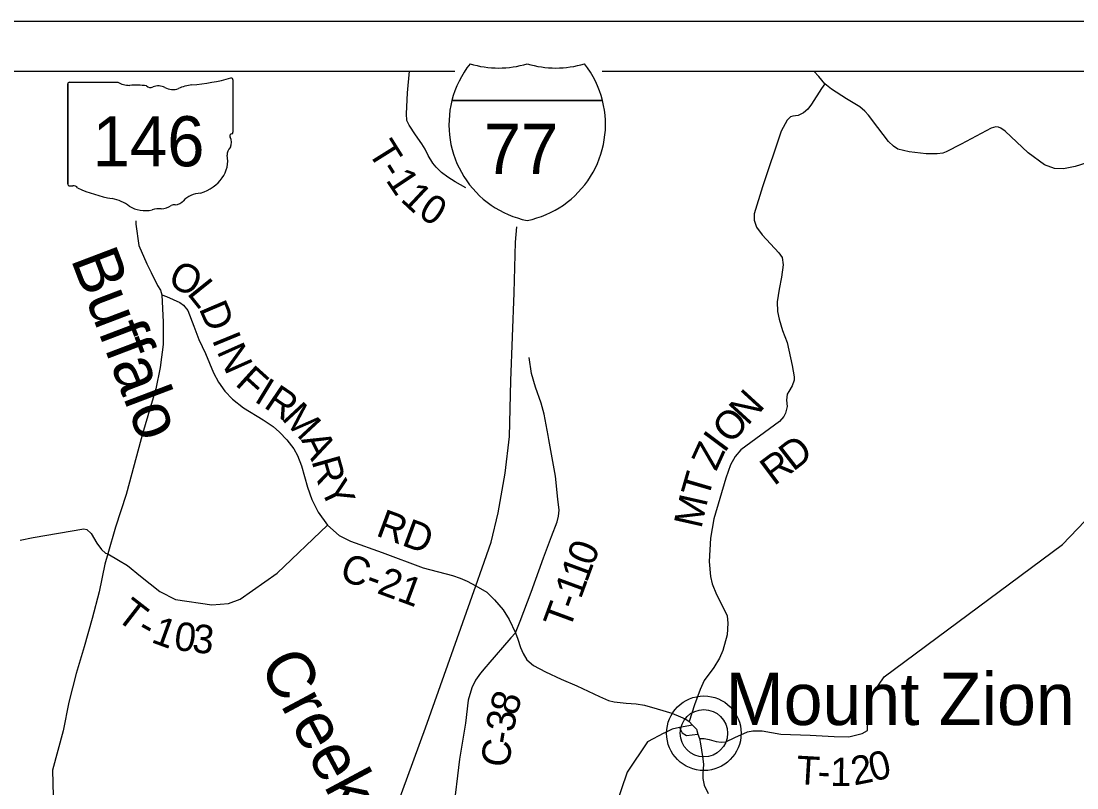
# Model space of a CAD drawing. Extents: x -15 to 405, y -40 to 87.
# Drawn here: x -6.302 to -4.195, y 19.529 to 21.058 of the extents above; entities that cross this region are included whole.
import ezdxf

# ---------------------------------------------------------------- set-up
doc = ezdxf.new("R2010")
doc.units = 0
for name, color, linetype in [('GM_P_State_Location', 7, 'Continuous'), ('GM_X_Major_Lake_Text', 7, 'Continuous'), ('GM_X_Major_River_Text', 7, 'Continuous'), ('GM_X_Minor_Lake', 7, 'Continuous'), ('GM_X_Minor_River', 7, 'Continuous'), ('GM_X_Township', 7, 'Continuous'), ('GM_X_Township_ROW', 7, 'Continuous'), ('GM_X_Township_Subdivision', 7, 'Continuous'), ('GM_X_Township_Subdivision_Text', 7, 'Continuous'), ('GM_X_Township_Text', 7, 'Continuous'), ('GM_X_Unincorporated_Location', 7, 'Continuous'), ('GM_X_Unincorporated_Text', 7, 'Continuous')]:
    doc.layers.add(name, color=color, linetype=linetype)

msp = doc.modelspace()

# ---------------------------------------------------------------- linework, layer by layer
at = {"layer": 'GM_P_State_Location'}
for points in [[(-5.4139, 20.7256), (-5.4353, 20.7375), (-5.4503, 20.7468), (-5.4631, 20.7564), (-5.4732, 20.7667), (-5.4803, 20.7751), (-5.4892, 20.7904), (-5.4951, 20.8026), (-5.5022, 20.8136), (-5.5149, 20.8312), (-5.5275, 20.851), (-5.532, 20.8602), (-5.5326, 20.8734), (-5.5307, 20.9155), (-5.5265, 20.9583)], [(-4.6976, 20.9335), (-4.7042, 20.9241), (-4.7245, 20.8925), (-4.7318, 20.8827), (-4.7406, 20.8752), (-4.7512, 20.87), (-4.7614, 20.8686), (-4.7664, 20.8671), (-4.7728, 20.8607), (-4.7848, 20.8388), (-4.8222, 20.7281), (-4.8386, 20.6741), (-4.8387, 20.6612), (-4.8344, 20.6471), (-4.8232, 20.6318), (-4.7899, 20.5959), (-4.7862, 20.5913), (-4.7828, 20.5867), (-4.7811, 20.5723), (-4.7843, 20.5473), (-4.7891, 20.5239), (-4.7931, 20.4981), (-4.7926, 20.4792), (-4.789, 20.4636), (-4.782, 20.4411), (-4.7732, 20.4176), (-4.7627, 20.3716), (-4.7587, 20.3488), (-4.7588, 20.3424), (-4.7627, 20.3306), (-4.77, 20.3193), (-4.7727, 20.3144), (-4.7743, 20.3023), (-4.7733, 20.2898), (-4.7761, 20.2766), (-4.7799, 20.2694), (-4.7884, 20.2596), (-4.8653, 20.2035), (-4.8768, 20.1896), (-4.886, 20.173), (-4.8957, 20.1469), (-4.9196, 20.0657), (-4.9257, 20.0271), (-4.9284, 19.9805), (-4.9261, 19.9505), (-4.9224, 19.936), (-4.914, 19.9147), (-4.8999, 19.8873), (-4.8928, 19.8721), (-4.8911, 19.8576), (-4.8925, 19.8342), (-4.9011, 19.8028), (-4.9077, 19.7877), (-4.9196, 19.7692), (-4.9384, 19.7429), (-4.9469, 19.7255), (-4.9578, 19.6949), (-4.9685, 19.6614)], [(-5.25, 20.2319), (-5.2581, 20.2744), (-5.2636, 20.2961), (-5.275, 20.3284), (-5.2834, 20.3554), (-5.288, 20.3873)], [(-5.3151, 19.8379), (-5.3058, 19.8613), (-5.284, 19.9191), (-5.2591, 19.9879), (-5.2436, 20.0302), (-5.2323, 20.0596), (-5.2296, 20.071), (-5.2283, 20.0831), (-5.2307, 20.1047), (-5.2352, 20.1506), (-5.2484, 20.2235), (-5.25, 20.2315), (-5.25, 20.2319)], [(-6.3033, 20.023), (-6.2775, 20.0285), (-6.1764, 20.0457), (-6.1704, 20.0441), (-6.1618, 20.0365), (-6.1503, 20.017), (-6.1413, 20.0044), (-6.1334, 19.9971), (-6.1287, 19.9957)], [(-6.1287, 19.9957), (-6.1071, 19.9829), (-6.0895, 19.9728), (-6.0636, 19.951), (-6.025, 19.9206), (-5.9934, 19.9044), (-5.9213, 19.8938), (-5.888, 19.8965), (-5.8645, 19.9054), (-5.7906, 19.9574), (-5.6902, 20.0527)], [(-4.9617, 19.6541), (-4.9881, 19.6491), (-5.0027, 19.6463), (-5.0187, 19.6379), (-5.019, 19.6378)], [(-4.9881, 19.6491), (-4.9824, 19.6386), (-4.9741, 19.6337), (-4.951, 19.6361)], [(-4.9482, 19.6272), (-4.9388, 19.6274), (-4.9289, 19.6257), (-4.9144, 19.6217), (-4.9049, 19.62), (-4.8955, 19.6209), (-4.8774, 19.6292), (-4.8523, 19.6407), (-4.8413, 19.6424), (-4.8227, 19.6424), (-4.7859, 19.6362), (-4.7268, 19.6342), (-4.679, 19.6313), (-4.6498, 19.6307), (-4.6288, 19.6361), (-4.6286, 19.6362)]]:
    msp.add_lwpolyline(points, dxfattribs=at)
at = {"layer": 'GM_X_Major_Lake_Text'}
for points in [[(-4.6286, 19.6362), (-4.6231, 19.6376), (-4.6129, 19.6431), (-4.611, 19.7048), (-4.5792, 19.7503), (-4.2234, 20.0141), (-4.0587, 20.1865), (-3.775, 20.3535), (-3.2541, 20.5157)], [(-5.019, 19.6378), (-5.0515, 19.6208), (-5.0921, 19.5601), (-5.1379, 19.425), (-5.1602, 19.2926), (-5.1956, 19.1498), (-5.2216, 19.1212), (-5.2674, 19.0942), (-5.357, 19.0584)]]:
    msp.add_lwpolyline(points, dxfattribs=at)
at = {"layer": 'GM_X_Township'}
for p, q in [((-7.8679, 21.0583), (-0.8679, 21.0583)), ((-7.7679, 20.9583), (-5.4362, 20.9583)), ((-5.1423, 20.9583), (-0.9679, 20.9583))]:
    msp.add_line(p, q, dxfattribs=at)
at = {"layer": 'GM_X_Township_Subdivision'}
for p, q in [((-6.2085, 20.9331), (-6.2085, 20.733)), ((-6.2085, 20.733), (-6.2085, 20.9331)), ((-6.2085, 20.733), (-6.2085, 20.9331)), ((-6.2053, 20.9365), (-6.1087, 20.9365)), ((-5.8789, 20.9415), (-5.8789, 20.8368)), ((-5.8789, 20.8368), (-5.8789, 20.8368))]:
    msp.add_line(p, q, dxfattribs=at)
for centre, major_axis, start_param, end_param in [((-5.9963, 21.2094), (0.3495, 0), 4.814394, 5.042369), ((-5.8826, 20.9419), (0.00367, 0), 6.141152, 7.989035), ((-6.2047, 20.9335), (0.00382, 0), 1.712693, 3.28349), ((-6.0857, 20.9598), (0.037, 0), 4.042523, 4.731795), ((-6.0735, 20.8242), (0.133, 0), 1.404758, 1.657858), ((-6.0433, 20.9346), (0.0107, 0), 3.836095, 5.185415), ((-6.0276, 20.9114), (0.0222, 0), 0.950623, 2.079405), ((-5.9989, 20.9431), (0.0267, 0), 4.081561, 5.145723), ((-5.9517, 20.8754), (0.0703, 0), 1.699011, 2.107814), ((-5.8828, 20.8364), (0.00393, 0), 5.05454, 6.418171), ((-5.8798, 20.8291), (0.00568, 0), 1.883978, 3.671073), ((-5.9159, 20.8159), (0.0341, 0), 5.934695, 6.695948), ((-5.8658, 20.793), (0.0248, 0), 2.387724, 3.262537), ((-5.9767, 20.7797), (0.0874, 0), 5.101752, 6.440018), ((-6.2047, 20.7325), (0.00385, 0), 3.00124, 4.508301), ((-6.2041, 20.753), (0.0294, 0), 4.665946, 4.897461), ((-6.1981, 20.7214), (0.0106, 0), 0.519207, 1.627899), ((-6.0643, 20.9012), (0.2524, 0), 4.195997, 4.488961), ((-5.9399, 20.6768), (0.0479, 0), 1.647645, 2.488434), ((-6.1395, 20.6431), (0.079, 0), 0.823519, 1.323587), ((-6.0541, 20.7204), (0.0501, 0), 4.026481, 4.996735), ((-6.0215, 20.7054), (0.0267, 0), 4.691044, 5.507374), ((-5.9973, 20.6861), (0.00752, 0), 1.147584, 2.315152), ((-6.0005, 20.7136), (0.0282, 0), 4.937069, 5.64225), ((-6.0251, 20.6512), (0.0412, 0), 1.495662, 1.94098)]:
    msp.add_ellipse(centre, major_axis=major_axis, ratio=0.8, start_param=start_param, end_param=end_param, dxfattribs=at)
at = {"layer": 'GM_X_Township_Subdivision_Text'}
for radius in [0.0744, 0.0472]:
    msp.add_circle((-4.9392, 19.6379), radius, dxfattribs=at)
at = {"layer": 'GM_X_Township_Text'}
for points in [[(-4.1138, 20.7951), (-4.1984, 20.7683), (-4.2215, 20.764), (-4.2396, 20.7645), (-4.2596, 20.7715), (-4.2923, 20.7954), (-4.3379, 20.8386), (-4.3466, 20.8448), (-4.3515, 20.8471), (-4.3568, 20.8475), (-4.3659, 20.845), (-4.4259, 20.8126), (-4.4555, 20.7977), (-4.4624, 20.7951), (-4.4734, 20.7937), (-4.4953, 20.7936), (-4.5293, 20.7973), (-4.5519, 20.8032), (-4.5609, 20.8086), (-4.571, 20.8182), (-4.5919, 20.8464), (-4.6106, 20.8705), (-4.618, 20.8789), (-4.6282, 20.8873), (-4.6545, 20.9035), (-4.6845, 20.9228), (-4.6976, 20.9335), (-4.71, 20.9477), (-4.7198, 20.9583)], [(-6.0209, 20.5124), (-6.0115, 20.5092), (-5.9851, 20.4969), (-5.9776, 20.4915), (-5.9687, 20.4812), (-5.9572, 20.45), (-5.9469, 20.4233), (-5.9336, 20.3955), (-5.9177, 20.3571), (-5.9077, 20.338), (-5.895, 20.3201), (-5.8801, 20.3044), (-5.858, 20.2871), (-5.8189, 20.2629), (-5.7986, 20.2498), (-5.7862, 20.2387), (-5.7713, 20.223), (-5.7575, 20.2054), (-5.7504, 20.1921), (-5.7423, 20.1715), (-5.7299, 20.1285), (-5.7214, 20.1042), (-5.7092, 20.0787), (-5.6902, 20.0527), (-5.6673, 20.0324), (-5.6444, 20.0212), (-5.5811, 19.9982), (-5.4994, 19.9678), (-5.4406, 19.9525), (-5.4255, 19.9474), (-5.4119, 19.9412), (-5.3944, 19.9322), (-5.3725, 19.9192), (-5.3568, 19.9039), (-5.3399, 19.884), (-5.328, 19.8646), (-5.3151, 19.8379)], [(-5.3151, 19.8379), (-5.3242, 19.8285), (-5.3701, 19.7751), (-5.3739, 19.7708)], [(-5.3151, 19.8379), (-5.3107, 19.8257), (-5.3052, 19.809), (-5.3, 19.7968), (-5.2926, 19.7842), (-5.2794, 19.7731), (-5.255, 19.7604), (-5.2238, 19.7456), (-5.1929, 19.7325), (-5.1474, 19.7112), (-5.1293, 19.7034), (-5.1184, 19.7006), (-5.0946, 19.6981), (-5.0746, 19.6968), (-5.0576, 19.694), (-5.0323, 19.6865), (-5.0029, 19.6779), (-4.9856, 19.6705), (-4.9754, 19.6659), (-4.9685, 19.6614), (-4.9617, 19.6541), (-4.9541, 19.646), (-4.951, 19.6361), (-4.9482, 19.6272)], [(-5.3739, 19.7708), (-5.374, 19.7706), (-5.3851, 19.7578), (-5.395, 19.7435), (-5.4024, 19.7288), (-5.4094, 19.7039), (-5.4148, 19.658), (-5.427, 19.586), (-5.4396, 19.4814)], [(-4.9482, 19.6272), (-4.9458, 19.617), (-4.9419, 19.5913), (-4.9402, 19.5765), (-4.941, 19.5572), (-4.9412, 19.5477), (-4.9383, 19.5341), (-4.9308, 19.5179)]]:
    msp.add_lwpolyline(points, dxfattribs=at)
at = {"layer": 'GM_X_Unincorporated_Location'}
for points in [[(-6.073, 20.6597), (-6.0725, 20.6535), (-6.0666, 20.6106), (-6.0507, 20.574), (-6.042, 20.5566), (-6.0294, 20.531), (-6.0238, 20.5215), (-6.0209, 20.5124), (-6.0184, 20.4578), (-6.0181, 20.4136), (-6.0237, 20.3726), (-6.0237, 20.3724)], [(-5.7518, 18.9468), (-5.4948, 19.649), (-5.3944, 19.9322), (-5.3818, 19.9677), (-5.364, 20.0191), (-5.3494, 20.0773), (-5.3358, 20.1564), (-5.3271, 20.2297), (-5.3242, 20.3408), (-5.3181, 20.5161), (-5.3151, 20.6174), (-5.3126, 20.6477)], [(-6.0237, 20.3724), (-6.0243, 20.3676), (-6.0329, 20.3246), (-6.0595, 20.2348), (-6.0758, 20.1732), (-6.0922, 20.1142), (-6.113, 20.0491), (-6.1287, 19.9957), (-6.1348, 19.9749), (-6.1459, 19.9197), (-6.1597, 19.8665), (-6.1757, 19.8101), (-6.1917, 19.7572), (-6.2065, 19.7002), (-6.2176, 19.6428), (-6.239, 19.5645), (-6.2356, 19.4356)]]:
    msp.add_lwpolyline(points, dxfattribs=at)
at = {"layer": 'GM_X_Unincorporated_Text'}
for p, q in [((-5.442, 20.8999), (-5.1414, 20.8999)), ((-5.1414, 20.8999), (-5.442, 20.8999)), ((-5.1414, 20.8999), (-5.442, 20.8999))]:
    msp.add_line(p, q, dxfattribs=at)
for centre, start, end in [((-5.2527, 20.852), 141.669, 165.8066), ((-5.3488, 21.16), 253.0091, 286.9909), ((-5.2347, 21.16), 253.0091, 286.9909), ((-5.3308, 20.852), 14.1934, 38.331), ((-5.2527, 20.852), 165.8066, 258.463), ((-5.3308, 20.852), 281.537, 14.1934)]:
    msp.add_arc(centre, 0.1953, start, end, dxfattribs=at)

# ---------------------------------------------------------------- texts
at = {"layer": 'GM_X_Major_River_Text'}
for s, rotation, p in [('Buffalo', 290.7843, (-6.2032, 20.5839)), ('Creek', 298.0991, (-5.8276, 19.7747))]:
    msp.add_text(s, height=0.09468, rotation=rotation, dxfattribs=at).set_placement(p)
at = {"layer": 'GM_X_Minor_Lake'}
for s, height, rotation, p in [('O', 0.0568, 333.2183, (-6.0118, 20.5334)), ('L', 0.0568, 308.7421, (-5.9721, 20.5149)), ('D', 0.0568, 293.013, (-5.9476, 20.4853)), ('I', 0.0568, 292.2949, (-5.9215, 20.4232)), ('N', 0.0568, 294.0168, (-5.9119, 20.3999)), ('F', 0.0568, 317.8384, (-5.8765, 20.3335)), ('I', 0.0568, 328.6139, (-5.8388, 20.3008)), ('R', 0.0568, 325.7882, (-5.8195, 20.2891)), ('M', 0.0568, 312.863, (-5.7835, 20.265)), ('A', 0.0568, 296.6433, (-5.7439, 20.2233)), ('R', 0.0568, 286.0151, (-5.7225, 20.1812)), ('Y', 0.0568, 295.5868, (-5.706, 20.1267)), ('RD', 0.05682, 339.725, (-5.5958, 20.0327)), ('C-21', 0.05682, 339.725, (-5.6689, 19.9459)), ('8', 0.0568, 72.1493, (-5.314, 19.6707)), ('3', 0.0568, 82.7498, (-5.3179, 19.6387)), ('-', 0.0568, 80.9845, (-5.3218, 19.6137)), ('C', 0.0568, 80.5787, (-5.3295, 19.5672))]:
    msp.add_text(s, height=height, rotation=rotation, dxfattribs=at).set_placement(p)
at = {"layer": 'GM_X_Minor_River'}
for s, rotation, p in [('T', 302.0376, (-5.6112, 20.7984)), ('1', 303.6961, (-5.5752, 20.7412)), ('-', 302.2305, (-5.5885, 20.7622)), ('1', 316.8619, (-5.5466, 20.7012)), ('0', 327.46, (-5.512, 20.6702)), ('N', 47.4967, (-4.8521, 20.2498)), ('O', 47.9378, (-4.8855, 20.2128)), ('I', 53.3034, (-4.8986, 20.1952)), ('D', 37.9522, (-4.7609, 20.1589)), ('Z', 65.6241, (-4.9145, 20.1592)), ('R', 36.7918, (-4.7993, 20.1302)), ('T', 73.7461, (-4.931, 20.1038)), ('M', 77.2655, (-4.9444, 20.0445)), ('0', 69.3148, (-5.1607, 19.9694)), ('1', 69.7381, (-5.1728, 19.9367)), ('1', 69.8039, (-5.1849, 19.9039)), ('T', 322.1521, (-6.1149, 19.8669)), ('-', 69.8121, (-5.1929, 19.882)), ('T', 69.8206, (-5.2076, 19.8421)), ('-', 330.6706, (-6.0736, 19.8357)), ('1', 339.9706, (-6.0442, 19.8201)), ('0', 352.1052, (-5.9986, 19.805)), ('3', 353.9545, (-5.9619, 19.7999)), ('2', 11.2951, (-4.6395, 19.5336)), ('0', 13.7065, (-4.6026, 19.541)), ('T', 356.7153, (-4.7559, 19.5367)), ('1', 359.0844, (-4.6876, 19.533)), ('-', 357.1164, (-4.7131, 19.5342))]:
    msp.add_text(s, height=0.0568, rotation=rotation, dxfattribs=at).set_placement(p)
at = {"layer": 'GM_X_Township_ROW'}
msp.add_text('Mount Zion', height=0.10417, rotation=0, dxfattribs=at).set_placement((-4.896, 19.6543))
at = {"layer": 'GM_X_Township_Subdivision'}
for s, p in [('146', (-6.1589, 20.7687)), ('77', (-5.3784, 20.7536))]:
    msp.add_text(s, height=0.1, dxfattribs=at).set_placement(p)

doc.saveas('drawing.dxf')
